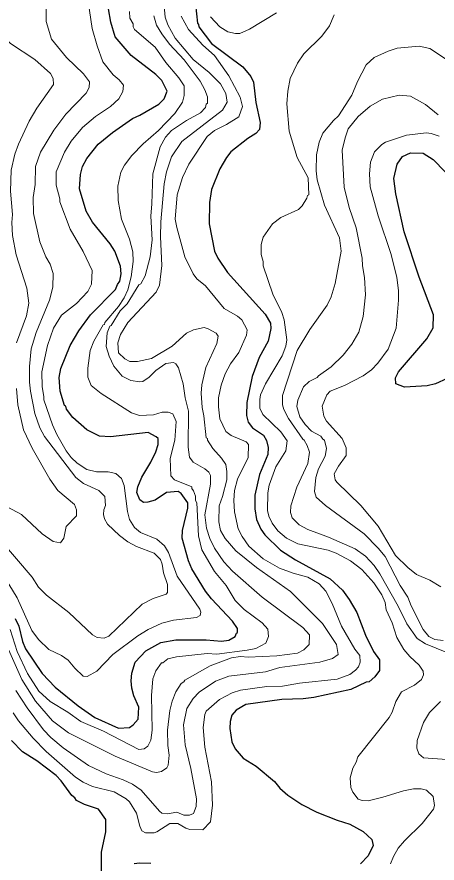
# Model space of a CAD drawing. Extents: x 598.3 to 623.2, y 6902.2 to 6930.1.
# Drawn here: x 603.595 to 604.675, y 6923.716 to 6925.891 of the extents above; entities that cross this region are included whole.
import ezdxf

# ---------------------------------------------------------------- set-up
doc = ezdxf.new("R2010")
doc.units = 0
doc.header["$LTSCALE"] = 0.032
doc.layers.add('1', color=7, linetype='Continuous', lineweight=25)
doc.layers.add('2', color=7, linetype='Continuous', lineweight=13)

msp = doc.modelspace()

# ---------------------------------------------------------------- linework, layer by layer
at = {"layer": '1'}
for points in [[(603.8467, 6925.2895), (603.8349, 6925.3084), (603.7894, 6925.3639), (603.773, 6925.3919), (603.7563, 6925.4492), (603.7583, 6925.4859), (603.7641, 6925.5071), (603.775, 6925.5275), (603.8037, 6925.5642), (603.8407, 6925.5946), (603.8922, 6925.63), (603.9114, 6925.6388), (603.9602, 6925.6673), (603.9737, 6925.6809), (603.9811, 6925.7004), (603.9678, 6925.7276), (603.9521, 6925.7433), (603.8887, 6925.7922), (603.848, 6925.84), (603.8364, 6925.8776), (603.8307, 6925.9122)], [(604.0543, 6925.9232), (604.059, 6925.8754), (604.0622, 6925.8718), (604.0626, 6925.8659), (604.0949, 6925.8233), (604.1761, 6925.7629), (604.1965, 6925.7385), (604.2033, 6925.7234), (604.2095, 6925.6716), (604.22, 6925.6198), (604.2184, 6925.602), (604.2095, 6925.5914), (604.1888, 6925.5792), (604.145, 6925.5444), (604.1335, 6925.5302), (604.1163, 6925.501), (604.0954, 6925.4479), (604.0898, 6925.4146), (604.089, 6925.3597), (604.1026, 6925.2895), (604.1119, 6925.2708), (604.1363, 6925.2342), (604.233, 6925.1273), (604.2467, 6925.1038), (604.2474, 6925.0904), (604.2406, 6925.0574), (604.2177, 6925.016), (604.1997, 6924.9667), (604.186, 6924.9004), (604.1853, 6924.8664), (604.1893, 6924.8492), (604.2009, 6924.8349), (604.229, 6924.8163), (604.2362, 6924.8019), (604.241, 6924.7841), (604.2402, 6924.7664), (604.2187, 6924.7152), (604.2063, 6924.6614), (604.2063, 6924.6268), (604.2111, 6924.599), (604.2224, 6924.5739), (604.2322, 6924.5601), (604.2726, 6924.5203), (604.3111, 6924.4952), (604.4004, 6924.4467), (604.4319, 6924.4177), (604.4493, 6924.3937), (604.4687, 6924.3596), (604.4912, 6924.3013), (604.5116, 6924.2601), (604.5266, 6924.238), (604.5267, 6924.211), (604.515, 6924.1944), (604.5006, 6924.1819), (604.4926, 6924.1809), (604.4531, 6924.1619), (604.3582, 6924.1413), (604.3309, 6924.1381), (604.2762, 6924.1364), (604.1835, 6924.1238), (604.1591, 6924.1088), (604.1473, 6924.0961), (604.1431, 6924.0795), (604.1424, 6924.0613), (604.1479, 6924.0271), (604.1563, 6924.0095), (604.1763, 6923.9851), (604.2101, 6923.9645), (604.2574, 6923.925), (604.2705, 6923.908), (604.2911, 6923.89), (604.3271, 6923.8665), (604.3656, 6923.8464), (604.4181, 6923.8257), (604.451, 6923.8158), (604.4853, 6923.7967)], [(604.7008, 6924.9614), (604.6707, 6924.9481), (604.6496, 6924.9427), (604.5916, 6924.9396), (604.5689, 6924.9483), (604.5682, 6924.9638), (604.5759, 6924.9785), (604.6484, 6925.0636), (604.6651, 6925.0923), (604.666, 6925.1257), (604.6289, 6925.2225), (604.59, 6925.3391), (604.5689, 6925.4368), (604.5641, 6925.4757), (604.5726, 6925.513), (604.586, 6925.5329), (604.6063, 6925.5417), (604.6395, 6925.5408), (604.6646, 6925.5245), (604.7573, 6925.4295)], [(603.5907, 6924.3443), (603.5999, 6924.3246), (603.6097, 6924.2857), (603.6175, 6924.2667), (603.6602, 6924.2032), (603.6936, 6924.1682), (603.7526, 6924.1196), (603.7953, 6924.0896), (603.8566, 6924.0629), (603.8844, 6924.0646), (603.8936, 6924.0708), (603.9065, 6924.0853), (603.9085, 6924.1166), (603.8957, 6924.1456), (603.8906, 6924.1653), (603.889, 6924.1844), (603.8905, 6924.2042), (603.8988, 6924.232), (603.9268, 6924.2617), (603.9653, 6924.2831), (604.0036, 6924.2895), (604.0819, 6924.2895), (604.1212, 6924.2863), (604.1396, 6924.2887), (604.1561, 6924.2979), (604.1594, 6924.3064), (604.1625, 6924.3085), (604.1621, 6924.3185), (604.1494, 6924.3376), (604.0953, 6924.3955), (604.0802, 6924.4148), (604.0448, 6924.4726), (604.0362, 6924.493), (604.0202, 6924.5507), (604.021, 6924.571), (604.0346, 6924.6284), (604.0346, 6924.6424), (604.0177, 6924.6659), (604.01, 6924.6713), (603.9796, 6924.6683), (603.9508, 6924.6491), (603.9313, 6924.6433), (603.9206, 6924.6425), (603.9115, 6924.65), (603.9038, 6924.6685), (603.9063, 6924.683), (603.9159, 6924.7083), (603.9393, 6924.7463), (603.9524, 6924.7735), (603.9585, 6924.7922), (603.9583, 6924.807), (603.9534, 6924.8118), (603.9327, 6924.8228), (603.8355, 6924.8116), (603.8075, 6924.8132), (603.7747, 6924.8301), (603.7387, 6924.8616), (603.7227, 6924.8831), (603.7213, 6924.8908), (603.7179, 6924.8925), (603.7061, 6924.9295), (603.7036, 6924.9646), (603.7084, 6924.9878), (603.7318, 6925.0462), (603.7542, 6925.0846), (603.784, 6925.1253), (603.8482, 6925.1902), (603.8535, 6925.2036), (603.8599, 6925.212), (603.863, 6925.231), (603.8614, 6925.2504), (603.8467, 6925.2895)], [(603.8129, 6923.6898), (603.8129, 6923.7434), (603.8235, 6923.7962), (603.8235, 6923.8277), (603.8048, 6923.854), (603.7691, 6923.8662), (603.7482, 6923.8767), (603.7441, 6923.8837), (603.736, 6923.889), (603.7086, 6923.9275), (603.6961, 6923.9408), (603.6461, 6923.9786), (603.6094, 6924.0017), (603.5815, 6924.031)], [(604.4853, 6923.7967), (604.5074, 6923.7765), (604.5105, 6923.7607), (604.4975, 6923.7341), (604.4782, 6923.7139)], [(603.9396, 6923.7141), (603.9104, 6923.7156), (603.8965, 6923.7139)]]:
    msp.add_lwpolyline(points, dxfattribs=at)
at = {"layer": '2'}
for points in [[(603.9716, 6925.9391), (603.9764, 6925.8913), (603.9831, 6925.8715), (604.002, 6925.8371), (604.0481, 6925.7818), (604.0894, 6925.7486), (604.1182, 6925.7196), (604.1322, 6925.6947), (604.1358, 6925.6724), (604.1239, 6925.6521), (604.019, 6925.5713), (603.9923, 6925.5316), (603.9797, 6925.4935), (603.9739, 6925.4622), (603.9651, 6925.3647), (603.9642, 6925.3258), (603.9675, 6925.2527), (603.9618, 6925.2018), (603.9529, 6925.1839), (603.88, 6925.1054), (603.8612, 6925.075), (603.8542, 6925.0533), (603.8566, 6925.028), (603.8723, 6925.0122), (603.8855, 6925.0052), (603.9051, 6925.0051), (603.9408, 6925.0128), (603.9946, 6925.0452), (604.0314, 6925.0787), (604.0486, 6925.0872), (604.0768, 6925.0925), (604.0871, 6925.0898), (604.1077, 6925.0784), (604.1122, 6925.0706), (604.1094, 6925.0518), (604.0808, 6924.9897), (604.0704, 6924.945), (604.0686, 6924.9243), (604.0712, 6924.8875), (604.0759, 6924.8656), (604.0817, 6924.8095), (604.0846, 6924.8077), (604.085, 6924.8027), (604.0984, 6924.7815)], [(603.6705, 6925.9144), (603.6706, 6925.8796), (603.6845, 6925.8343), (603.7223, 6925.7873), (603.7666, 6925.7449), (603.782, 6925.7247), (603.7813, 6925.7096), (603.773, 6925.6954), (603.7206, 6925.6413), (603.6898, 6925.6001), (603.656, 6925.5437), (603.6429, 6925.5067), (603.642, 6925.4602), (603.6373, 6925.4274), (603.6381, 6925.3862), (603.6543, 6925.3134), (603.6694, 6925.2749), (603.6805, 6925.2559), (603.6882, 6925.232), (603.6874, 6925.1967), (603.6786, 6925.1635), (603.6444, 6925.0802), (603.632, 6925.0376), (603.6276, 6924.9923), (603.6276, 6924.9522), (603.6301, 6924.9288), (603.6417, 6924.8716), (603.654, 6924.8349), (603.6664, 6924.8124), (603.7469, 6924.7069), (603.7666, 6924.6915), (603.8055, 6924.674), (603.8209, 6924.6579), (603.8225, 6924.6352), (603.8187, 6924.6244), (603.8178, 6924.6123), (603.8202, 6924.6009), (603.828, 6924.5868), (603.8587, 6924.5578), (603.8807, 6924.5419), (603.9025, 6924.5297), (603.948, 6924.5125)], [(603.6974, 6924.8176), (603.6864, 6924.8427), (603.6641, 6924.9066), (603.6646, 6924.9158), (603.6597, 6924.9405), (603.6591, 6924.979), (603.6736, 6925.0464), (603.6896, 6925.0912), (603.7102, 6925.1243), (603.7483, 6925.1542), (603.7774, 6925.1851), (603.7868, 6925.2046), (603.7885, 6925.239), (603.7658, 6925.2879), (603.7322, 6925.3454), (603.7054, 6925.4162), (603.7059, 6925.4238), (603.6964, 6925.459), (603.6963, 6925.4929), (603.7174, 6925.5437), (603.7344, 6925.5717), (603.7641, 6925.6071), (603.7972, 6925.6352), (603.836, 6925.6611), (603.8572, 6925.6808), (603.8677, 6925.6999), (603.8694, 6925.7157), (603.8581, 6925.7298), (603.8424, 6925.743), (603.8163, 6925.7758), (603.8011, 6925.8169), (603.7883, 6925.8616), (603.7781, 6925.9314)], [(603.6259, 6925.1554), (603.621, 6925.194), (603.5931, 6925.2794), (603.5836, 6925.329), (603.5821, 6925.3631), (603.5837, 6925.3831), (603.579, 6925.4437), (603.5804, 6925.4972), (603.5902, 6925.5385), (603.599, 6925.5642), (603.6269, 6925.6233), (603.646, 6925.6565), (603.6891, 6925.7173), (603.6882, 6925.7328), (603.6817, 6925.7456), (603.641, 6925.7824), (603.5784, 6925.8233), (603.55, 6925.8524), (603.5364, 6925.87), (603.5288, 6925.8929)], [(603.8842, 6925.9054), (603.8857, 6925.8885), (603.8938, 6925.8734), (603.8939, 6925.8659), (603.8974, 6925.8589), (603.9501, 6925.8134), (603.978, 6925.7741), (604.0114, 6925.735), (604.0249, 6925.7139), (604.0249, 6925.6891), (604.0206, 6925.6726), (604.0007, 6925.6433), (603.9589, 6925.5995), (603.9193, 6925.5648), (603.8906, 6925.5353), (603.8716, 6925.5105)], [(603.9877, 6925.8213), (603.9676, 6925.8476), (603.9539, 6925.8702), (603.947, 6925.8941)], [(604.1625, 6925.1216), (604.1275, 6925.142), (604.0802, 6925.2), (604.0578, 6925.2184), (604.0478, 6925.2307), (604.0269, 6925.2745), (604.0058, 6925.3497), (604.0023, 6925.3716), (604.0072, 6925.4336), (604.0208, 6925.4784), (604.0372, 6925.5126), (604.0839, 6925.5837), (604.1028, 6925.5992), (604.134, 6925.6149), (604.1657, 6925.6349), (604.1747, 6925.6614), (604.1688, 6925.6848), (604.1398, 6925.7396), (604.1028, 6925.7925), (604.0731, 6925.8191), (604.0361, 6925.8594), (604.0173, 6925.8937)], [(604.093, 6925.8918), (604.1164, 6925.8664), (604.1376, 6925.8531), (604.1572, 6925.8486), (604.1678, 6925.8486), (604.1926, 6925.8596), (604.2621, 6925.9024)], [(604.4102, 6925.8972), (604.3988, 6925.8689), (604.3789, 6925.8424), (604.3327, 6925.7969), (604.3162, 6925.773), (604.2978, 6925.7331), (604.2914, 6925.7005), (604.2888, 6925.6681), (604.2946, 6925.598), (604.3156, 6925.5302), (604.3439, 6925.4776), (604.3455, 6925.4344), (604.3423, 6925.4325), (604.3407, 6925.4253), (604.3282, 6925.4057), (604.3186, 6925.3965), (604.2732, 6925.3753), (604.2519, 6925.3598), (604.2284, 6925.3254), (604.2231, 6925.3061), (604.2233, 6925.2809), (604.228, 6925.2623), (604.2283, 6925.2515), (604.2529, 6925.1786), (604.2761, 6925.1317), (604.2816, 6925.1125), (604.2889, 6925.061), (604.2864, 6925.0445), (604.2773, 6925.02), (604.2341, 6924.9482), (604.2212, 6924.9195), (604.2191, 6924.9079), (604.2198, 6924.8854), (604.227, 6924.8688), (604.2731, 6924.8242), (604.2896, 6924.8011), (604.2865, 6924.7757), (604.2609, 6924.7348), (604.2436, 6924.6873), (604.2404, 6924.6678)], [(603.5561, 6924.3036), (603.6077, 6924.1873), (603.6427, 6924.1319), (603.6863, 6924.0818), (603.7277, 6924.0504), (603.8475, 6923.9906), (603.9434, 6923.9506), (603.9536, 6923.9489), (603.967, 6923.9513), (603.9808, 6923.9606), (603.9835, 6923.9676), (603.9861, 6923.9927), (603.9829, 6924.0177), (603.9821, 6924.0578), (603.9878, 6924.1077), (603.9938, 6924.1322), (604.0038, 6924.1557), (604.0173, 6924.177), (604.0243, 6924.1813), (604.0268, 6924.186), (604.0915, 6924.2228), (604.147, 6924.243), (604.1701, 6924.2466), (604.1897, 6924.2449), (604.2634, 6924.2484), (604.3161, 6924.2555), (604.3327, 6924.2638), (604.3463, 6924.2778), (604.3471, 6924.3022), (604.3303, 6924.3217), (604.2259, 6924.3996), (604.1496, 6924.4659), (604.1273, 6924.4904), (604.1034, 6924.5251), (604.0908, 6924.5504), (604.0824, 6924.577), (604.0783, 6924.6115), (604.0929, 6924.6902), (604.0929, 6924.7126), (604.0882, 6924.7205), (604.0785, 6924.7296), (604.0478, 6924.7468), (604.0388, 6924.7596), (604.0354, 6924.7851), (604.0362, 6924.878), (604.0273, 6924.9123), (604.0224, 6924.9483), (604.0102, 6924.9892), (604.0033, 6924.9991), (603.9979, 6925.0026), (603.9783, 6925.0002), (603.9524, 6924.9826), (603.9348, 6924.965), (603.9187, 6924.9542), (603.911, 6924.9533), (603.8884, 6924.9567), (603.8661, 6924.9674), (603.8444, 6924.9935), (603.8323, 6925.0188), (603.825, 6925.0441), (603.8275, 6925.0793), (603.8341, 6925.0964), (603.8372, 6925.0976), (603.8603, 6925.1358), (603.8788, 6925.1539), (603.9087, 6925.2026), (603.9134, 6925.2054), (603.9244, 6925.2259), (603.9375, 6925.2746), (603.9432, 6925.3182), (603.9391, 6925.3793), (603.9423, 6925.4107), (603.9448, 6925.4881), (603.9632, 6925.5575), (603.977, 6925.5824), (603.9923, 6925.5998), (604.0313, 6925.6255), (604.0667, 6925.6447), (604.08, 6925.6587), (604.0816, 6925.6669), (604.0848, 6925.6701), (604.0847, 6925.6861), (604.0782, 6925.704), (604.0661, 6925.7266), (604.0251, 6925.7812), (603.9877, 6925.8213)], [(604.723, 6924.2481), (604.645, 6924.2797), (604.6236, 6924.2932), (604.5972, 6924.3308), (604.5753, 6924.3764), (604.5283, 6924.459), (604.5132, 6924.4811), (604.491, 6924.505), (604.4648, 6924.5233), (604.3963, 6924.554), (604.3429, 6924.5734), (604.3207, 6924.5851), (604.3023, 6924.6031), (604.2986, 6924.6168), (604.2992, 6924.6343), (604.3146, 6924.6819), (604.3428, 6924.743), (604.3471, 6924.7719), (604.3413, 6924.7892), (604.3333, 6924.8035), (604.3299, 6924.8056), (604.2933, 6924.8586), (604.281, 6924.8824), (604.2776, 6924.894), (604.2777, 6924.9179), (604.3158, 6925.034), (604.3476, 6925.088), (604.3924, 6925.15), (604.4028, 6925.172), (604.4135, 6925.2064), (604.4281, 6925.289), (604.4238, 6925.3238), (604.3858, 6925.4077), (604.3667, 6925.4728), (604.3642, 6925.4958), (604.365, 6925.5371), (604.3723, 6925.5696), (604.3815, 6925.5925), (604.4086, 6925.625), (604.422, 6925.637), (604.4563, 6925.6905), (604.4704, 6925.7253), (604.493, 6925.7686), (604.5137, 6925.7868), (604.5489, 6925.8038), (604.5723, 6925.8113), (604.6291, 6925.8162), (604.6562, 6925.8105), (604.7015, 6925.7799)], [(604.6909, 6924.2879), (604.6694, 6924.2905), (604.6542, 6924.2981), (604.6389, 6924.3166), (604.6083, 6924.3767), (604.5995, 6924.3991), (604.5801, 6924.4298), (604.5414, 6924.504), (604.5238, 6924.5257), (604.4874, 6924.5622), (604.3881, 6924.6347), (604.3645, 6924.6567), (604.36, 6924.6714), (604.3631, 6924.7071), (604.3701, 6924.7296), (604.3874, 6924.7624), (604.391, 6924.7819), (604.3857, 6924.8028), (604.3811, 6924.8054), (604.3764, 6924.813), (604.3526, 6924.8263), (604.3358, 6924.8431), (604.3226, 6924.8632), (604.3148, 6924.8894), (604.3173, 6924.9061), (604.3314, 6924.94), (604.3466, 6924.9541), (604.3665, 6924.964), (604.37, 6924.9687), (604.4024, 6924.9915), (604.4337, 6925.0214), (604.4558, 6925.0499), (604.4736, 6925.0805), (604.4847, 6925.1208), (604.4912, 6925.177), (604.4888, 6925.2215), (604.4832, 6925.2518), (604.4824, 6925.2712), (604.4669, 6925.3494), (604.4491, 6925.4012), (604.4363, 6925.4533), (604.4314, 6925.5485), (604.4386, 6925.5806), (604.4468, 6925.6036), (604.4725, 6925.6357), (604.5031, 6925.6619), (604.5349, 6925.6802), (604.5773, 6925.6907), (604.6069, 6925.6874), (604.6453, 6925.6663), (604.6775, 6925.6393)], [(604.6848, 6924.4262), (604.6563, 6924.4433), (604.6221, 6924.458), (604.5995, 6924.4758), (604.5683, 6924.5062), (604.5232, 6924.5822), (604.4792, 6924.6349), (604.417, 6924.6949), (604.4133, 6924.7008), (604.4104, 6924.7163), (604.4213, 6924.7366), (604.4411, 6924.7636), (604.4417, 6924.7831), (604.4312, 6924.807), (604.3905, 6924.8519), (604.3837, 6924.8647), (604.3796, 6924.8909), (604.3915, 6924.9199), (604.4001, 6924.9294), (604.4368, 6924.9438), (604.4847, 6924.9688), (604.5062, 6924.9838), (604.5226, 6925.0008), (604.549, 6925.0373), (604.5696, 6925.0912), (604.5762, 6925.1635), (604.5762, 6925.1878), (604.5713, 6925.2215), (604.557, 6925.2806), (604.5233, 6925.38), (604.5033, 6925.4546), (604.5009, 6925.4883), (604.504, 6925.5182), (604.5144, 6925.5444), (604.5329, 6925.5632), (604.5421, 6925.5695), (604.5962, 6925.5871), (604.6477, 6925.5936), (604.6599, 6925.5919), (604.6801, 6925.5849)], [(603.8716, 6925.5105), (603.8623, 6925.4919), (603.855, 6925.4566), (603.8553, 6925.4191), (603.8639, 6925.3716), (603.8842, 6925.3198), (603.8931, 6925.2871), (603.8938, 6925.2628), (603.8889, 6925.2229), (603.88, 6925.1894), (603.871, 6925.1692), (603.8567, 6925.1469), (603.8212, 6925.1053), (603.82, 6925.1008), (603.8171, 6925.0997), (603.7925, 6925.0575), (603.7838, 6925.0337), (603.7773, 6924.9884), (603.7773, 6924.9655), (603.786, 6924.9436), (603.8114, 6924.9229), (603.8893, 6924.8738), (603.9106, 6924.8668), (603.9459, 6924.8683), (603.9684, 6924.8747), (603.9838, 6924.8748), (603.9958, 6924.8706), (604.0046, 6924.8511), (604.0014, 6924.8033), (603.9893, 6924.7563), (603.991, 6924.7113), (603.9999, 6924.7008), (604.0451, 6924.6827), (604.0447, 6924.6786), (604.0493, 6924.673), (604.0541, 6924.659), (604.0542, 6924.6482), (604.0573, 6924.6422), (604.0622, 6924.5571), (604.0705, 6924.5213), (604.1028, 6924.465), (604.1328, 6924.4293), (604.1562, 6924.3905), (604.1793, 6924.3674), (604.2255, 6924.3334), (604.2402, 6924.3169), (604.2419, 6924.2985), (604.2353, 6924.2807), (604.2096, 6924.2677), (604.1871, 6924.2628), (604.1092, 6924.2532), (604.0838, 6924.2546), (604.0053, 6924.2458), (603.9829, 6924.2409), (603.9699, 6924.2306), (603.9665, 6924.2302), (603.952, 6924.2099), (603.9448, 6924.1893), (603.9408, 6924.1463), (603.9424, 6924.0576), (603.9391, 6924.0316), (603.9314, 6924.0164), (603.9219, 6924.0094), (603.9087, 6924.0079), (603.818, 6924.0546), (603.7597, 6924.0797), (603.726, 6924.1035), (603.6807, 6924.1312), (603.6514, 6924.1576), (603.6226, 6924.2029), (603.5959, 6924.2595), (603.5781, 6924.3162)], [(603.5944, 6925.0531), (603.6202, 6925.1226), (603.6259, 6925.1554)], [(603.5856, 6924.102), (603.5991, 6924.0814), (603.6366, 6924.0367), (603.6701, 6924.0023), (603.7457, 6923.9365), (603.7659, 6923.9236), (603.7896, 6923.9127), (603.8455, 6923.8992), (603.8758, 6923.8809), (603.8843, 6923.8732), (603.9026, 6923.8438), (603.9107, 6923.8101), (603.9163, 6923.7984), (603.9254, 6923.7935), (603.9483, 6923.7932), (603.9551, 6923.7958), (603.9878, 6923.8175), (604.0085, 6923.8175), (604.0289, 6923.8051), (604.0393, 6923.8023), (604.0729, 6923.8013), (604.0925, 6923.8217), (604.0978, 6923.8643), (604.0954, 6923.9241), (604.0784, 6924.0133), (604.0736, 6924.0639), (604.0783, 6924.0973), (604.0817, 6924.1065), (604.1156, 6924.1366), (604.1488, 6924.1535), (604.1701, 6924.1606), (604.2373, 6924.1698), (604.2775, 6924.1705), (604.3217, 6924.1785), (604.4178, 6924.1882), (604.4509, 6924.2006), (604.4657, 6924.2116), (604.4728, 6924.2199), (604.4774, 6924.2324), (604.4765, 6924.2498), (604.4637, 6924.266), (604.4293, 6924.325), (604.4053, 6924.3829), (604.3887, 6924.4145), (604.372, 6924.4338), (604.343, 6924.4509), (604.3048, 6924.4612), (604.27, 6924.4738), (604.2279, 6924.4981), (604.1913, 6924.5304), (604.1741, 6924.5556), (604.1641, 6924.5752), (604.1545, 6924.6188), (604.1528, 6924.648), (604.1544, 6924.674), (604.1624, 6924.7029), (604.1892, 6924.7583), (604.19, 6924.7919), (604.1842, 6924.7992), (604.1462, 6924.815), (604.1325, 6924.8256), (604.1169, 6924.8584), (604.1133, 6924.8887), (604.1133, 6924.9123), (604.1197, 6924.9447), (604.13, 6924.9733), (604.1439, 6924.9993), (604.1651, 6925.0289), (604.1851, 6925.0733), (604.1867, 6925.0871), (604.1732, 6925.1125), (604.1625, 6925.1216)], [(603.5323, 6924.6517), (603.6073, 6924.6124), (603.6604, 6924.5625), (603.6887, 6924.5425), (603.7071, 6924.5392), (603.7157, 6924.5513), (603.7216, 6924.5811), (603.7481, 6924.6088), (603.7481, 6924.6238), (603.7433, 6924.6381), (603.7005, 6924.6738), (603.6796, 6924.7026), (603.6341, 6924.7823), (603.612, 6924.8297), (603.5976, 6924.8937), (603.5944, 6924.9361)], [(603.5653, 6924.4479), (603.5957, 6924.3978), (603.6334, 6924.3141), (603.6504, 6924.2902), (603.6771, 6924.2648), (603.7095, 6924.2497), (603.7266, 6924.2372), (603.7438, 6924.2169), (603.7659, 6924.1966), (603.7761, 6924.1958), (603.8005, 6924.2092), (603.842, 6924.2521), (603.9059, 6924.3), (603.9325, 6924.3161), (603.9678, 6924.3322), (603.9974, 6924.3405), (604.0571, 6924.3469), (604.0662, 6924.3521), (604.0677, 6924.3605), (604.0653, 6924.3683), (604.0073, 6924.4536), (603.9848, 6924.5145), (603.9747, 6924.5315), (603.9548, 6924.5488), (603.9124, 6924.5653), (603.8972, 6924.5783), (603.8844, 6924.5989), (603.879, 6924.6199), (603.8712, 6924.6868), (603.8642, 6924.7044), (603.8496, 6924.7178), (603.8294, 6924.7217), (603.7994, 6924.7218), (603.7751, 6924.7277), (603.7497, 6924.7443), (603.7345, 6924.7589), (603.7221, 6924.7755), (603.6974, 6924.8176)], [(604.0984, 6924.7815), (604.1206, 6924.7572), (604.1317, 6924.7403), (604.135, 6924.7228), (604.1349, 6924.701), (604.1239, 6924.6584), (604.1147, 6924.6342), (604.1141, 6924.5929), (604.1188, 6924.5707), (604.13, 6924.55), (604.1582, 6924.5182), (604.2111, 6924.4756), (604.2984, 6924.4143), (604.3807, 6924.3321), (604.4164, 6924.278), (604.4212, 6924.2517), (604.4064, 6924.2415), (604.3741, 6924.2322), (604.2713, 6924.2182), (604.2344, 6924.207), (604.1394, 6924.1963), (604.1057, 6924.1833), (604.0638, 6924.1551), (604.0478, 6924.1391), (604.0315, 6924.113), (604.0233, 6924.0711), (604.0274, 6924.0197), (604.0419, 6923.9587), (604.0565, 6923.8807), (604.0556, 6923.8607), (604.049, 6923.8434), (604.039, 6923.8389), (604.0244, 6923.8388), (604.0061, 6923.8467), (603.9823, 6923.8419), (603.9679, 6923.8442), (603.9614, 6923.8489), (603.9145, 6923.903), (603.8925, 6923.9186), (603.8685, 6923.9299), (603.8246, 6923.9454), (603.7796, 6923.9662), (603.7141, 6924.0118), (603.6825, 6924.0385), (603.6633, 6924.0586), (603.6219, 6924.1146), (603.5926, 6924.1592)], [(604.2404, 6924.6678), (604.2396, 6924.622), (604.2429, 6924.6077), (604.2511, 6924.5893), (604.2659, 6924.5699), (604.2881, 6924.5512), (604.317, 6924.5363), (604.3955, 6924.5203), (604.4157, 6924.5127), (604.4526, 6924.4927), (604.4819, 6924.4704), (604.5124, 6924.4366), (604.5332, 6924.4056), (604.5414, 6924.3858), (604.5445, 6924.3669), (604.5596, 6924.3331), (604.5719, 6924.2958), (604.5896, 6924.265), (604.6051, 6924.2468), (604.629, 6924.2247), (604.6395, 6924.2087), (604.6402, 6924.1998), (604.6351, 6924.1874), (604.6173, 6924.1728), (604.5838, 6924.1559), (604.5687, 6924.1311), (604.5596, 6924.1035), (604.5522, 6924.0896), (604.4714, 6923.9889), (604.4671, 6923.9751), (604.4588, 6923.9598), (604.4516, 6923.9344), (604.4536, 6923.9097), (604.4583, 6923.898), (604.4722, 6923.8801), (604.4824, 6923.8765), (604.4981, 6923.8759), (604.5352, 6923.8848), (604.5887, 6923.9018), (604.6141, 6923.9066), (604.634, 6923.9066), (604.6476, 6923.9032), (604.6646, 6923.8864), (604.6685, 6923.8638), (604.6657, 6923.8545), (604.6366, 6923.8173), (604.591, 6923.7724), (604.5754, 6923.7536), (604.5627, 6923.7324), (604.5555, 6923.7133)], [(603.948, 6924.5125), (603.9641, 6924.4961), (603.9682, 6924.4846), (603.9716, 6924.4617), (603.9821, 6924.4323), (603.9819, 6924.4115), (603.9792, 6924.4067), (603.945, 6924.3961), (603.917, 6924.381), (603.8315, 6924.2993), (603.8196, 6924.2936), (603.8013, 6924.296), (603.7894, 6924.3024), (603.729, 6924.3598), (603.671, 6924.4046), (603.6508, 6924.4255), (603.6341, 6924.4512), (603.5542, 6924.5449)], [(604.7241, 6923.9803), (604.6405, 6923.9861), (604.6277, 6923.9962), (604.6232, 6924.0115), (604.6237, 6924.0304), (604.6404, 6924.0772), (604.6559, 6924.1029), (604.6834, 6924.1312)]]:
    msp.add_lwpolyline(points, dxfattribs=at)

doc.saveas('drawing.dxf')
